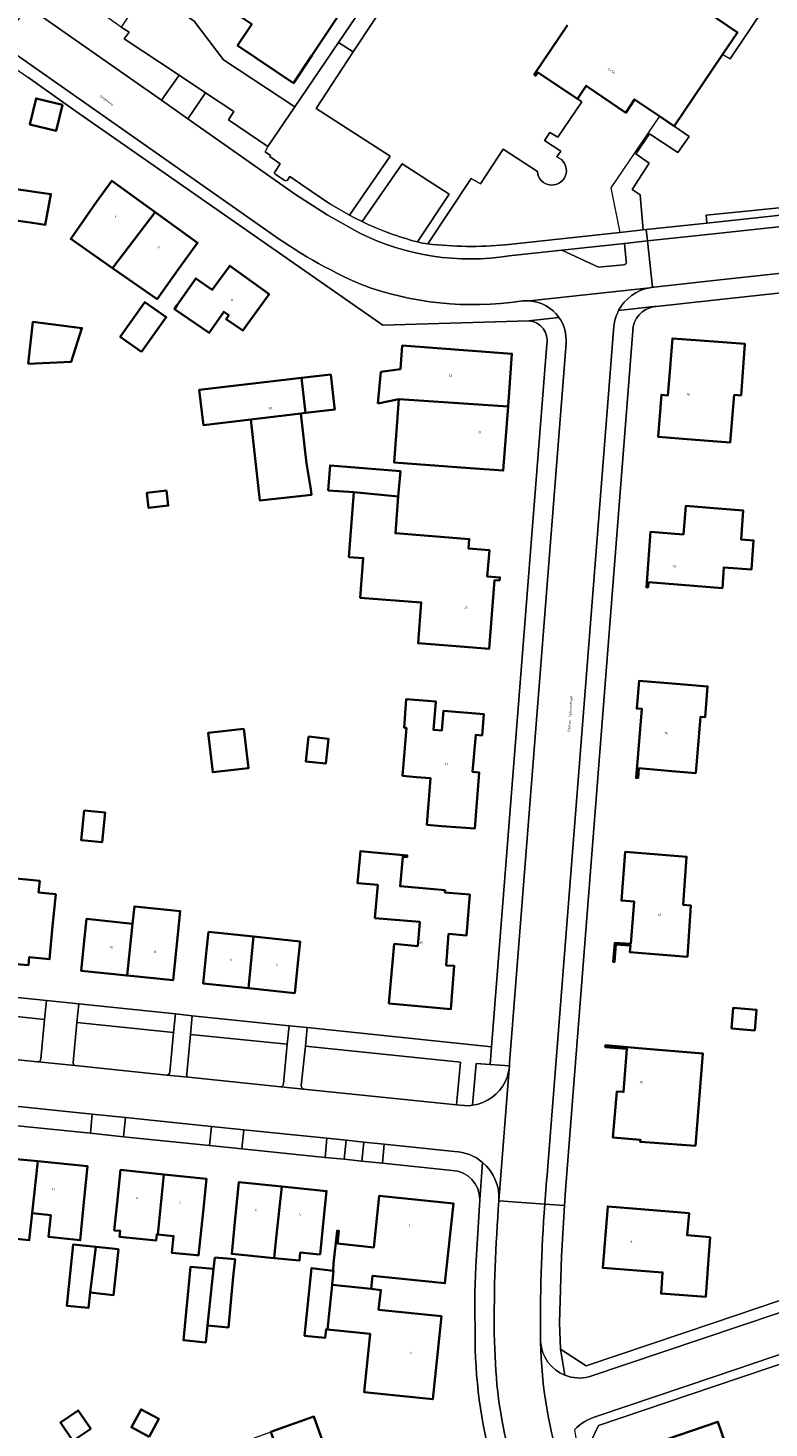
# Model space of a CAD drawing. Header units: metres. Extents: x 197700 to 204338, y 317132 to 325229.
# Tile 334 of 656: x 199896 to 200008, y 319636 to 319848. Entities that reach past the tile are written whole.
import ezdxf
from ezdxf.enums import TextEntityAlignment as Align

# ---------------------------------------------------------------- set-up
doc = ezdxf.new("R2010")
doc.units = ezdxf.units.M
for name, color, linetype, lineweight in [('B-WE-IE-TERREINAFSCHEIDING_KUNSTMATIG_HEKWERK-G', 20, 'IE-TERREINAFSCHEIDING-KUNSTMATIG', 18), ('B-WE-OG-BEBOUWING-GV', 7, 'Continuous', 35), ('B-WE-OG-BEBOUWING-T18', 10, 'Continuous', 18), ('B-WE-OG-TERREIN_CULTUURSCHEIDING-GV', 7, 'Continuous', 18), ('B-WE-OG-TERREIN_ERF-GV', 7, 'Continuous', 18), ('B-WE-OG-TOPOGRAFIE-T18', 10, 'Continuous', 18), ('B-WE-VH-VERHARDING_ASFALT-GV', 252, 'Continuous', 18), ('B-WE-VH-VERHARDING_BETONSTRAATSTEEN-GV', 252, 'Continuous', 18), ('B-WE-VH-VERHARDING_OPEN-GV', 252, 'Continuous', 18), ('B-WE-VH-VERHARDING_STRAATBAKSTEEN-GV', 252, 'Continuous', 18), ('B-WE-VH-VERHARDING_TEGEL-GV', 252, 'Continuous', 18)]:
    doc.layers.add(name, color=color, linetype=linetype, lineweight=lineweight)
doc.styles.add('NLCS-ISO-M200-T18', font='NLCS-ISO.ttf', dxfattribs={"height": 0.36})
doc.linetypes.add('IE-TERREINAFSCHEIDING-KUNSTMATIG', pattern='A,4,[82,NLCS.SHX,S=0.75,R=90,X=0,Y=0],4,-2', length=10)

msp = doc.modelspace()

# ---------------------------------------------------------------- linework, layer by layer
at = {"layer": 'B-WE-IE-TERREINAFSCHEIDING_KUNSTMATIG_HEKWERK-G'}
for points in [[(199914.364, 319853.676), (199921.53, 319848.787), (199925.98, 319842.951), (199936.734, 319835.834)], [(199991.795, 319834.443), (199984.456, 319823.599), (199985.818, 319816.88)]]:
    msp.add_lwpolyline(points, dxfattribs=at)
at = {"layer": 'B-WE-OG-BEBOUWING-GV'}
for points in [[(199944.715, 319864.747), (199934.118, 319871.824), (199928.105, 319862.821), (199924.774, 319865.047), (199920.106, 319858.159), (199917.301, 319854.02), (199920.867, 319851.603), (199922.249, 319853.693), (199930.233, 319848.31), (199928.075, 319845.11), (199936.509, 319839.422), (199939.305, 319843.567), (199944.83, 319851.867), (199949.013, 319858.151), (199943.829, 319861.613), (199945.368, 319863.918), (199944.533, 319864.475)], [(199901.65, 319836.151), (199897.645, 319837.12), (199896.696, 319833.198), (199900.701, 319832.23)], [(199891.931, 319828.086), (199891.885, 319828.092), (199890.314, 319828.337), (199875.139, 319830.364), (199873.884, 319821.558), (199873.843, 319821.314), (199883.368, 319820.161), (199890.876, 319819.213), (199897.085, 319818.315), (199899.034, 319818.036), (199899.89, 319822.672), (199897.76, 319822.984), (199889.501, 319824.178), (199890.075, 319828.151), (199891.902, 319827.887)], [(199915.653, 319819.953), (199909.08, 319824.692), (199906.779, 319821.5), (199902.887, 319815.904), (199909.204, 319811.51)], [(199919.13, 319811.282), (199922.054, 319815.338), (199915.653, 319819.953), (199909.204, 319811.51), (199915.925, 319806.836)], [(199929.931, 319803.529), (199932.846, 319807.561), (199926.888, 319811.868), (199924.256, 319808.229), (199921.787, 319809.947), (199918.932, 319805.843), (199918.556, 319805.302), (199923.798, 319801.713), (199925.987, 319804.909), (199926.759, 319804.38), (199926.358, 319803.795), (199928.877, 319802.07)], [(199913.594, 319798.846), (199917.297, 319804.085), (199914.059, 319806.371), (199910.355, 319801.132)], [(199896.445, 319797.033), (199902.953, 319797.36), (199904.584, 319802.451), (199897.172, 319803.393)], [(200004.126, 319792.286), (200004.339, 319795.084), (200004.718, 319800.069), (200000, 319800.429), (199993.767, 319800.903), (199993.359, 319795.845), (199993.088, 319792.295), (199992.101, 319792.377), (199991.609, 319786.031), (199996.594, 319785.644), (200002.501, 319785.199), (200003.101, 319792.371)], [(199949.274, 319791.052), (199952.437, 319791.708), (199968.932, 319790.592), (199969.529, 319798.587), (199952.96, 319799.813), (199952.681, 319796.25), (199949.719, 319795.831)], [(199938.337, 319789.654), (199937.725, 319794.917), (199922.3, 319793.122), (199922.878, 319788.156), (199922.922, 319787.818), (199930.091, 319788.63), (199937.661, 319789.578)], [(199937.725, 319794.917), (199938.337, 319789.654), (199942.771, 319790.155), (199942.743, 319790.468), (199942.165, 319795.434)], [(199952.437, 319791.708), (199951.732, 319782.167), (199963.226, 319781.309), (199968.212, 319780.937), (199968.932, 319790.592)], [(199930.091, 319788.63), (199931.466, 319776.415), (199939.259, 319777.292), (199939.162, 319778.159), (199938.514, 319782.003), (199937.661, 319789.578)], [(199945.632, 319777.669), (199952.36, 319777.042), (199952.667, 319780.863), (199947.684, 319781.263), (199942.063, 319781.717), (199941.778, 319777.961)], [(199917.36, 319777.943), (199914.393, 319777.609), (199914.65, 319775.32), (199917.617, 319775.654)], [(199952.36, 319777.042), (199945.632, 319777.669), (199944.894, 319767.896), (199947.071, 319767.732), (199946.618, 319761.746), (199955.816, 319761.051), (199955.349, 319754.877), (199961.09, 319754.421), (199966.074, 319754.025), (199966.899, 319764.431), (199967.66, 319764.375), (199967.7, 319764.817), (199965.787, 319764.951), (199966.112, 319768.948), (199962.979, 319769.184), (199963.064, 319770.616), (199951.915, 319771.497)], [(200000.016, 319775.286), (199995.787, 319775.644), (199995.419, 319771.313), (199990.472, 319771.717), (199989.821, 319763.347), (199990.09, 319763.326), (199990.149, 319764.084), (199995.134, 319763.696), (200001.299, 319763.216), (200001.523, 319766.339), (200005.706, 319766.04), (200006.018, 319770.401), (200004.142, 319770.536), (200004.451, 319774.91)], [(199997.301, 319735.303), (199997.991, 319743.766), (199998.702, 319743.708), (199999.082, 319748.379), (199993.732, 319748.808), (199988.717, 319749.211), (199988.381, 319745.035), (199989.122, 319744.995), (199988.261, 319734.565), (199988.58, 319734.539), (199988.702, 319736.014), (199993.685, 319735.602)], [(199958.925, 319727.298), (199963.91, 319726.912), (199964.568, 319735.392), (199963.581, 319735.468), (199964.043, 319741.048), (199965.017, 319740.969), (199965.275, 319744.197), (199959.164, 319744.68), (199958.93, 319741.709), (199957.693, 319741.806), (199958.03, 319746.073), (199953.525, 319746.429), (199953.257, 319742.126), (199953.575, 319742.101), (199953.009, 319734.886), (199955.082, 319734.695), (199957.22, 319734.529), (199956.674, 319727.493)], [(199929.05, 319741.986), (199923.636, 319741.365), (199924.32, 319735.413), (199929.734, 319736.035)], [(199938.8, 319740.802), (199938.402, 319737.038), (199941.395, 319736.721), (199941.793, 319740.486)], [(199904.917, 319729.657), (199904.445, 319725.189), (199907.621, 319724.853), (199908.094, 319729.321)], [(199950.915, 319700.495), (199960.27, 319699.643), (199960.796, 319706.18), (199959.59, 319706.277), (199959.959, 319711.032), (199962.672, 319710.802), (199963.145, 319716.966), (199959.406, 319717.279), (199959.434, 319717.618), (199952.618, 319718.205), (199953.029, 319722.665), (199953.686, 319722.604), (199953.711, 319722.873), (199948.732, 319723.332), (199946.624, 319723.526), (199946.204, 319718.678), (199949.253, 319718.414), (199948.819, 319713.416), (199955.608, 319712.827), (199955.293, 319709.194), (199951.736, 319709.502)], [(199991.599, 319723.001), (199986.62, 319723.383), (199986.058, 319716.053), (199987.982, 319715.904), (199987.458, 319709.506), (199985.043, 319709.657), (199984.819, 319706.805), (199985.019, 319706.789), (199985.227, 319709.441), (199987.43, 319709.268), (199987.35, 319708.251), (199992.335, 319707.86), (199996.013, 319707.571), (199996.564, 319715.304), (199995.383, 319715.388), (199995.902, 319722.672)], [(199892.144, 319707.911), (199892.432, 319707.882), (199892.292, 319706.674), (199896.497, 319706.289), (199896.609, 319707.514), (199899.678, 319707.195), (199900.15, 319712.173), (199900.609, 319717.018), (199898.035, 319717.284), (199898.213, 319719.008), (199893.631, 319719.481), (199893.726, 319720.4), (199893.406, 319720.433), (199893.256, 319718.965), (199892.939, 319716.04)], [(199911.401, 319704.735), (199918.335, 319704.018), (199918.849, 319708.991), (199919.414, 319714.457), (199913.53, 319715.065), (199912.513, 319715.172), (199912.206, 319712.554), (199912.234, 319712.551)], [(199904.957, 319710.427), (199904.443, 319705.454), (199911.401, 319704.735), (199912.234, 319712.551), (199912.206, 319712.554), (199905.253, 319713.289)], [(199923.681, 319711.327), (199923.391, 319708.564), (199922.866, 319703.552), (199929.746, 319702.832), (199930.49, 319710.62)], [(199930.49, 319710.62), (199929.746, 319702.832), (199936.718, 319702.103), (199937.238, 319707.076), (199937.532, 319709.889)], [(200002.693, 319696.757), (200006.186, 319696.466), (200006.445, 319699.577), (200002.952, 319699.868)], [(199988.623, 319693.791), (199983.627, 319694.207), (199983.605, 319693.939), (199986.875, 319693.666), (199986.383, 319687.165), (199985.364, 319687.257), (199984.767, 319680.286), (199988.916, 319679.966), (199988.886, 319679.659), (199990.333, 319679.554), (199997.242, 319679.053), (199998.333, 319692.982)], [(199897.069, 319668.886), (199897.889, 319676.718), (199890.331, 319677.449), (199889.85, 319672.473), (199889.322, 319667.013), (199885.921, 319667.364), (199885.22, 319661.701), (199885.062, 319660.289), (199884.629, 319655.976), (199887.822, 319655.646), (199888.849, 319665.6), (199896.618, 319664.798), (199897.04, 319668.889)], [(199904.91, 319671.015), (199905.391, 319675.992), (199897.889, 319676.718), (199897.069, 319668.886), (199899.872, 319668.597), (199899.531, 319665.283), (199904.308, 319664.79)], [(199909.878, 319670.425), (199909.454, 319666.279), (199910.366, 319666.194), (199910.271, 319665.286), (199915.793, 319664.763), (199915.88, 319665.677), (199916.038, 319665.662), (199916.936, 319674.729), (199910.387, 319675.399)], [(199922.861, 319669.067), (199923.372, 319674.071), (199916.936, 319674.729), (199916.038, 319665.662), (199918.426, 319665.418), (199918.166, 319662.874), (199921.911, 319662.519), (199922.19, 319662.493)], [(199934.765, 319672.895), (199928.267, 319673.544), (199927.771, 319668.569), (199927.19, 319662.736), (199933.611, 319662.096), (199933.923, 319665.159)], [(199940.57, 319662.62), (199941.032, 319667.245), (199941.529, 319672.22), (199934.765, 319672.895), (199933.923, 319665.159), (199933.611, 319662.096), (199937.423, 319661.716), (199937.546, 319662.925), (199939.964, 319662.679)], [(199942.593, 319661.258), (199942.508, 319660.188), (199942.581, 319660.179), (199942.379, 319658.046), (199948.261, 319657.436), (199948.471, 319659.425), (199959.399, 319658.292), (199960.694, 319670.356), (199949.485, 319671.517), (199948.64, 319663.716), (199943.195, 319664.291), (199943.396, 319666.201), (199943.118, 319666.23)], [(199999.461, 319665.245), (199995.979, 319665.545), (199996.265, 319668.876), (199989.007, 319669.479), (199983.998, 319669.895), (199983.226, 319660.613), (199992.268, 319659.923), (199992.034, 319656.742), (199998.799, 319656.244), (199999.166, 319661.231)], [(199905.8, 319656.891), (199906.662, 319663.78), (199903.249, 319664.138), (199902.281, 319654.916), (199905.556, 319654.573)], [(199906.662, 319663.78), (199905.8, 319656.891), (199909.351, 319656.518), (199910.075, 319663.422)], [(199924.423, 319660.464), (199920.989, 319660.788), (199919.909, 319649.697), (199923.278, 319649.369), (199923.526, 319651.912), (199923.556, 319651.909)], [(199924.63, 319662.209), (199924.423, 319660.464), (199923.556, 319651.909), (199926.689, 319651.605), (199927.436, 319659.287), (199927.698, 319661.917), (199927.114, 319661.975)], [(199941.653, 319651.329), (199942.379, 319658.046), (199942.581, 319660.179), (199942.508, 319660.188), (199939.263, 319660.598), (199938.198, 319650.367), (199941.309, 319650.044), (199941.445, 319651.351)], [(199942.379, 319658.046), (199941.653, 319651.329), (199948.109, 319650.658), (199947.195, 319641.866), (199952.595, 319641.301), (199957.558, 319640.782), (199958.869, 319653.312), (199949.38, 319654.312), (199949.721, 319657.265), (199948.261, 319657.436)], [(199905.912, 319636.349), (199904.016, 319639.119), (199901.322, 319637.273), (199903.219, 319634.504)], [(199914.743, 319635.123), (199916.199, 319637.813), (199913.513, 319639.267), (199912.057, 319636.577)], [(199933.089, 319635.853), (199935.157, 319630.058), (199941.677, 319632.384), (199939.61, 319638.178)], [(200002.24, 319632.693), (200000.623, 319637.391), (199992.665, 319634.652), (199994.094, 319630.375), (199986.189, 319627.804), (199990.843, 319614.308), (199991.098, 319614.396), (199994.582, 319615.63), (199993.195, 319619.509), (199994.471, 319619.949), (199997.427, 319620.968), (199994.945, 319627.791), (200002.905, 319630.759)]]:
    msp.add_lwpolyline(points, close=True, dxfattribs=at)
msp.add_lwpolyline([(199977.91, 319848.154), (199972.89, 319840.736), (199973.125, 319840.564), (199973.417, 319841.039), (199979.405, 319837.025), (199980.742, 319839.019), (199986.713, 319834.958), (199988.056, 319836.972), (199991.795, 319834.443), (199994.023, 319832.936), (200001.343, 319843.758), (200003.586, 319847.075), (199997.664, 319851.08)], dxfattribs=at)
at = {"layer": 'B-WE-OG-TERREIN_CULTUURSCHEIDING-GV'}
for points in [[(199898.381, 319692.152), (199898.945, 319698.125), (199877.281, 319700.443), (199876.47, 319694.383)], [(199917.852, 319690.167), (199918.415, 319696.138), (199903.819, 319697.63), (199903.259, 319691.635)], [(199935.588, 319694.358), (199920.972, 319695.83), (199920.396, 319689.89)], [(199876.881, 319693.855), (199897.85, 319691.705)], [(199935.007, 319688.373), (199935.588, 319694.358)], [(199938.328, 319694.101), (199937.711, 319688.128)], [(199938.031, 319687.586), (199961.166, 319685.205), (199961.757, 319691.669), (199938.328, 319694.101)], [(199903.522, 319691.14), (199917.39, 319689.712)], [(199968.909, 319689.786), (199969.098, 319690.658), (199969.132, 319691.098), (199966.217, 319691.324), (199964.136, 319691.485), (199963.559, 319685.179), (199964.226, 319685.292)], [(199920.649, 319689.376), (199934.592, 319687.941)], [(199964.226, 319685.292), (199964.407, 319685.323)]]:
    msp.add_lwpolyline(points, dxfattribs=at)
for points in [[(199897.85, 319691.705, 0.0643661), (199897.974, 319691.711)], [(199897.974, 319691.711, 0.3395506), (199898.381, 319692.152)], [(199903.259, 319691.635, 0.3504023), (199903.522, 319691.14)], [(199917.39, 319689.712, 0.3217076), (199917.852, 319690.167)], [(199920.396, 319689.89, 0.3591057), (199920.649, 319689.376)], [(199934.592, 319687.941, 0.3553477), (199935.007, 319688.373)], [(199937.711, 319688.128, 0.3689381), (199938.031, 319687.586)], [(199964.407, 319685.323, 0.2427066), (199968.782, 319689.396)], [(199968.782, 319689.396, 0.0162283), (199968.909, 319689.786)]]:
    msp.add_lwpolyline(points, format="xyb", dxfattribs=at)
at = {"layer": 'B-WE-OG-TERREIN_ERF-GV'}
for points in [[(200001.343, 319843.758), (200002.476, 319843.087), (200010.499, 319855.038), (200003.529, 319859.752), (199997.664, 319851.08), (200003.586, 319847.075)], [(199901.65, 319836.151), (199900.701, 319832.23), (199896.696, 319833.198), (199897.645, 319837.12)], [(199906.779, 319821.5), (199909.08, 319824.692), (199915.653, 319819.953), (199922.054, 319815.338), (199919.13, 319811.282), (199915.925, 319806.836), (199909.204, 319811.51), (199902.887, 319815.904)], [(199918.932, 319805.843), (199921.787, 319809.947), (199924.256, 319808.229), (199926.888, 319811.868), (199932.846, 319807.561), (199929.931, 319803.529), (199928.877, 319802.07), (199926.358, 319803.795), (199926.759, 319804.38), (199925.987, 319804.909), (199923.798, 319801.713), (199918.556, 319805.302)], [(199913.594, 319798.846), (199910.355, 319801.132), (199914.059, 319806.371), (199917.297, 319804.085)], [(199896.445, 319797.033), (199897.172, 319803.393), (199904.584, 319802.451), (199902.953, 319797.36)], [(200004.339, 319795.084), (200004.126, 319792.286), (200003.101, 319792.371), (200002.501, 319785.199), (199996.594, 319785.644), (199991.609, 319786.031), (199992.101, 319792.377), (199993.088, 319792.295), (199993.359, 319795.845), (199993.767, 319800.903), (200000, 319800.429), (200004.718, 319800.069)], [(199951.732, 319782.167), (199952.437, 319791.708), (199949.274, 319791.052), (199949.719, 319795.831), (199952.681, 319796.25), (199952.96, 319799.813), (199969.529, 319798.587), (199968.932, 319790.592), (199968.212, 319780.937), (199963.226, 319781.309)], [(199939.162, 319778.159), (199939.259, 319777.292), (199931.466, 319776.415), (199930.091, 319788.63), (199922.922, 319787.818), (199922.878, 319788.156), (199922.3, 319793.122), (199937.725, 319794.917), (199942.165, 319795.434), (199942.743, 319790.468), (199942.771, 319790.155), (199938.337, 319789.654), (199937.661, 319789.578), (199938.514, 319782.003)], [(199952.36, 319777.042), (199951.915, 319771.497), (199963.064, 319770.616), (199962.979, 319769.184), (199966.112, 319768.948), (199965.787, 319764.951), (199967.7, 319764.817), (199967.66, 319764.375), (199966.899, 319764.431), (199966.074, 319754.025), (199961.09, 319754.421), (199955.349, 319754.877), (199955.816, 319761.051), (199946.618, 319761.746), (199947.071, 319767.732), (199944.894, 319767.896), (199945.632, 319777.669), (199941.778, 319777.961), (199942.063, 319781.717), (199947.684, 319781.263), (199952.667, 319780.863)], [(199917.36, 319777.943), (199917.617, 319775.654), (199914.65, 319775.32), (199914.393, 319777.609)], [(199995.134, 319763.696), (199990.149, 319764.084), (199990.09, 319763.326), (199989.821, 319763.347), (199990.472, 319771.717), (199995.419, 319771.313), (199995.787, 319775.644), (200000.016, 319775.286), (200004.451, 319774.91), (200004.142, 319770.536), (200006.018, 319770.401), (200005.706, 319766.04), (200001.523, 319766.339), (200001.299, 319763.216)], [(199999.082, 319748.379), (199998.702, 319743.708), (199997.991, 319743.766), (199997.301, 319735.303), (199993.685, 319735.602), (199988.702, 319736.014), (199988.58, 319734.539), (199988.261, 319734.565), (199989.122, 319744.995), (199988.381, 319745.035), (199988.717, 319749.211), (199993.732, 319748.808)], [(199953.525, 319746.429), (199958.03, 319746.073), (199957.693, 319741.806), (199958.93, 319741.709), (199959.164, 319744.68), (199965.275, 319744.197), (199965.017, 319740.969), (199964.043, 319741.048), (199963.581, 319735.468), (199964.568, 319735.392), (199963.91, 319726.912), (199958.925, 319727.298), (199956.674, 319727.493), (199957.22, 319734.529), (199955.082, 319734.695), (199953.009, 319734.886), (199953.575, 319742.101), (199953.257, 319742.126)], [(199929.05, 319741.986), (199929.734, 319736.035), (199924.32, 319735.413), (199923.636, 319741.365)], [(199938.8, 319740.802), (199941.793, 319740.486), (199941.395, 319736.721), (199938.402, 319737.038)], [(199904.917, 319729.657), (199908.094, 319729.321), (199907.621, 319724.853), (199904.445, 319725.189)], [(199948.732, 319723.332), (199953.711, 319722.873), (199953.686, 319722.604), (199953.029, 319722.665), (199952.618, 319718.205), (199959.434, 319717.618), (199959.406, 319717.279), (199963.145, 319716.966), (199962.672, 319710.802), (199959.959, 319711.032), (199959.59, 319706.277), (199960.796, 319706.18), (199960.27, 319699.643), (199950.915, 319700.495), (199951.736, 319709.502), (199955.293, 319709.194), (199955.608, 319712.827), (199948.819, 319713.416), (199949.253, 319718.414), (199946.204, 319718.678), (199946.624, 319723.526)], [(199992.335, 319707.86), (199987.35, 319708.251), (199987.43, 319709.268), (199985.227, 319709.441), (199985.019, 319706.789), (199984.819, 319706.805), (199985.043, 319709.657), (199987.458, 319709.506), (199987.982, 319715.904), (199986.058, 319716.053), (199986.62, 319723.383), (199991.599, 319723.001), (199995.902, 319722.672), (199995.383, 319715.388), (199996.564, 319715.304), (199996.013, 319707.571)], [(199911.401, 319704.735), (199904.443, 319705.454), (199904.957, 319710.427), (199905.253, 319713.289), (199912.206, 319712.554), (199912.513, 319715.172), (199913.53, 319715.065), (199919.414, 319714.457), (199918.849, 319708.991), (199918.335, 319704.018)], [(199923.391, 319708.564), (199923.681, 319711.327), (199930.49, 319710.62), (199937.532, 319709.889), (199937.238, 319707.076), (199936.718, 319702.103), (199929.746, 319702.832), (199922.866, 319703.552)], [(200006.186, 319696.466), (200002.693, 319696.757), (200002.952, 319699.868), (200006.445, 319699.577)], [(199990.333, 319679.554), (199988.886, 319679.659), (199988.916, 319679.966), (199984.767, 319680.286), (199985.364, 319687.257), (199986.383, 319687.165), (199986.875, 319693.666), (199983.605, 319693.939), (199983.627, 319694.207), (199988.623, 319693.791), (199998.333, 319692.982), (199997.242, 319679.053)], [(199897.889, 319676.718), (199905.391, 319675.992), (199904.91, 319671.015), (199904.308, 319664.79), (199899.531, 319665.283), (199899.872, 319668.597), (199897.069, 319668.886), (199897.04, 319668.889), (199896.618, 319664.798), (199888.849, 319665.6), (199887.822, 319655.646), (199884.629, 319655.976), (199885.062, 319660.289), (199885.22, 319661.701), (199881.935, 319662.04), (199882.52, 319667.715), (199885.921, 319667.364), (199889.322, 319667.013), (199889.85, 319672.473), (199890.331, 319677.449)], [(199916.936, 319674.729), (199923.372, 319674.071), (199922.861, 319669.067), (199922.19, 319662.493), (199921.911, 319662.519), (199918.166, 319662.874), (199918.426, 319665.418), (199916.038, 319665.662), (199915.88, 319665.677), (199915.793, 319664.763), (199910.271, 319665.286), (199910.366, 319666.194), (199909.454, 319666.279), (199909.878, 319670.425), (199910.387, 319675.399)], [(199941.032, 319667.245), (199940.57, 319662.62), (199939.964, 319662.679), (199937.546, 319662.925), (199937.423, 319661.716), (199933.611, 319662.096), (199927.19, 319662.736), (199927.771, 319668.569), (199928.267, 319673.544), (199934.765, 319672.895), (199941.529, 319672.22)], [(199942.508, 319660.188), (199942.593, 319661.258), (199943.118, 319666.23), (199943.396, 319666.201), (199943.195, 319664.291), (199948.64, 319663.716), (199949.485, 319671.517), (199960.694, 319670.356), (199959.399, 319658.292), (199948.471, 319659.425), (199948.261, 319657.436), (199949.721, 319657.265), (199949.38, 319654.312), (199958.869, 319653.312), (199957.558, 319640.782), (199952.595, 319641.301), (199947.195, 319641.866), (199948.109, 319650.658), (199941.653, 319651.329), (199941.445, 319651.351), (199941.309, 319650.044), (199938.198, 319650.367), (199939.263, 319660.598)], [(199996.265, 319668.876), (199995.979, 319665.545), (199999.461, 319665.245), (199999.166, 319661.231), (199998.799, 319656.244), (199992.034, 319656.742), (199992.268, 319659.923), (199983.226, 319660.613), (199983.998, 319669.895), (199989.007, 319669.479)], [(199906.662, 319663.78), (199910.075, 319663.422), (199909.351, 319656.518), (199905.8, 319656.891), (199905.556, 319654.573), (199902.281, 319654.916), (199903.249, 319664.138)], [(199920.989, 319660.788), (199924.423, 319660.464), (199924.63, 319662.209), (199927.114, 319661.975), (199927.698, 319661.917), (199927.436, 319659.287), (199926.689, 319651.605), (199923.556, 319651.909), (199923.526, 319651.912), (199923.278, 319649.369), (199919.909, 319649.697)], [(199905.912, 319636.349), (199903.219, 319634.504), (199901.322, 319637.273), (199904.016, 319639.119)], [(199914.743, 319635.123), (199912.057, 319636.577), (199913.513, 319639.267), (199916.199, 319637.813)], [(199939.61, 319638.178), (199941.677, 319632.384), (199935.157, 319630.058), (199936.25, 319626.995), (199933.559, 319626.035), (199933.226, 319625.916), (199930.065, 319634.773), (199933.089, 319635.853)], [(199991.098, 319614.396), (199990.843, 319614.308), (199986.189, 319627.804), (199994.094, 319630.375), (199992.665, 319634.652), (200000.623, 319637.391), (200002.24, 319632.693), (200002.905, 319630.759), (199994.945, 319627.791), (199997.427, 319620.968), (199994.471, 319619.949), (199993.195, 319619.509), (199994.582, 319615.63)]]:
    msp.add_lwpolyline(points, close=True, dxfattribs=at)
for points in [[(199944.83, 319851.867), (199939.305, 319843.567), (199936.509, 319839.422), (199928.075, 319845.11), (199930.233, 319848.31)], [(199921.53, 319848.787), (199925.98, 319842.951), (199936.734, 319835.834), (199943.345, 319845.533), (199946.758, 319850.557)], [(199933.844, 319825.647), (199935.142, 319824.756), (199935.379, 319824.673), (199935.602, 319824.791), (199935.959, 319825.313), (199939.199, 319823.101), (199942.022, 319821.189), (199944.975, 319819.483), (199951.115, 319828.415), (199939.962, 319835.599), (199945.551, 319844.133), (199943.345, 319845.533), (199936.734, 319835.834), (199932.647, 319829.838)], [(199972.061, 319803.556), (199950.02, 319802.902), (199903.68, 319835.155), (199896.406, 319840.326)], [(199968.534, 319815.019), (199985.818, 319816.88), (199989.329, 319817.258), (199988.884, 319822.582), (199987.703, 319823.377), (199990.245, 319827.33), (199988.226, 319828.746), (199990.286, 319831.764), (199994.582, 319828.972), (199996.287, 319831.372), (199994.023, 319832.936), (199991.795, 319834.443), (199988.056, 319836.972), (199986.713, 319834.958), (199980.742, 319839.019), (199979.405, 319837.025), (199980.078, 319836.608), (199976.475, 319831.265), (199975.222, 319831.97), (199974.42, 319830.737), (199976.886, 319829.128), (199976.315, 319828.277), (199976.667, 319828.108), (199976.983, 319827.88), (199977.254, 319827.599), (199977.471, 319827.274), (199977.626, 319826.916), (199977.716, 319826.536), (199977.737, 319826.146), (199977.688, 319825.759), (199977.572, 319825.387), (199977.391, 319825.041), (199977.152, 319824.732), (199976.862, 319824.471), (199976.53, 319824.266), (199976.167, 319824.122), (199975.784, 319824.046), (199975.394, 319824.038), (199975.008, 319824.1), (199974.64, 319824.229), (199974.301, 319824.422), (199974.001, 319824.672), (199973.75, 319824.971), (199973.556, 319825.309), (199973.425, 319825.677), (199973.362, 319826.062), (199968.208, 319829.457), (199964.792, 319824.202), (199963.367, 319825.006), (199956.816, 319815.161)], [(199932.647, 319829.838), (199932.234, 319829.07), (199933.033, 319828.52), (199932.956, 319828.334), (199934.498, 319827.221), (199933.758, 319826.082)], [(199955.277, 319815.444), (199960.046, 319822.662), (199952.937, 319827.241), (199946.906, 319818.511)], [(199889.501, 319824.178), (199897.76, 319822.984), (199899.89, 319822.672), (199899.034, 319818.036), (199897.085, 319818.315), (199890.876, 319819.213)], [(200014.422, 319821.07), (199998.875, 319819.513), (199998.967, 319818.296), (200041.246, 319822.846)], [(200043.673, 319812.089), (200041.971, 319811.803), (200016.127, 319809.032), (200016.2, 319808.426), (200000, 319806.664), (199991.279, 319805.714), (199991.02, 319805.685)], [(199987.767, 319802.022), (199977.626, 319672.336), (199977.482, 319670.016), (199977.009, 319662.362), (199976.718, 319652.375), (199976.851, 319648.348), (199980.746, 319645.854), (200000, 319652.339), (200032.154, 319663.167)], [(199877.649, 319703.192), (199899.21, 319700.957), (199904.083, 319700.452), (199918.687, 319698.939), (199921.248, 319698.673), (199935.877, 319697.157), (199938.614, 319696.873), (199966.42, 319693.991), (199974.776, 319800.026)], [(199893.631, 319719.481), (199898.213, 319719.008), (199898.035, 319717.284), (199900.609, 319717.018), (199900.15, 319712.173), (199899.678, 319707.195), (199896.609, 319707.514), (199896.497, 319706.289), (199892.292, 319706.674)], [(199960.486, 319675.334), (199949.953, 319676.413), (199946.869, 319676.729), (199944.183, 319677.004), (199941.298, 319677.299), (199928.749, 319678.585), (199923.852, 319679.086), (199910.867, 319680.416), (199905.863, 319680.929), (199890.811, 319682.47), (199883.114, 319683.259), (199869.252, 319684.678), (199861.837, 319685.438), (199854.576, 319686.181), (199850.139, 319686.636), (199844.153, 319687.249)], [(199963.986, 319648.277), (199963.908, 319656.836), (199964.085, 319660.866), (199964.657, 319670.896)], [(200033.748, 319654.105), (200000, 319642.71), (199982.597, 319636.833), (199979.844, 319631.034), (199980.273, 319629.539), (199981.575, 319625.372), (199982.973, 319621.236), (200004.776, 319560.714)]]:
    msp.add_lwpolyline(points, dxfattribs=at)
for points in [[(199933.758, 319826.082, 0.6258266), (199933.844, 319825.647)], [(199946.906, 319818.511, 0.0464883), (199955.277, 319815.444)], [(199956.816, 319815.161, 0.0518866), (199968.534, 319815.019)], [(199991.02, 319805.685, 0.3640724), (199987.767, 319802.022)], [(199974.776, 319800.026, 0.4513828), (199972.061, 319803.556)], [(199964.657, 319670.896, 0.4101575), (199960.486, 319675.334)], [(199967.301, 319628.335, -0.0689616), (199963.986, 319648.277)]]:
    msp.add_lwpolyline(points, format="xyb", dxfattribs=at)
at = {"layer": 'B-WE-VH-VERHARDING_ASFALT-GV'}
for points in [[(200047.468, 319821.802), (200000, 319816.688), (199989.975, 319815.607), (199990.729, 319808.602)], [(199990.729, 319808.602), (199990.947, 319808.625), (200000, 319809.611), (200013.484, 319811.078), (200013.213, 319813.519)], [(199990.36, 319808.547), (199972.161, 319806.568)], [(199974.952, 319675.969), (199984.919, 319802.739)], [(199977.695, 319800.168), (199969.167, 319691.549), (199969.132, 319691.098), (199969.098, 319690.658), (199967.557, 319670.716), (199974.472, 319670.229)], [(199897.85, 319691.705), (199876.881, 319693.855)], [(199964.407, 319685.323), (199964.226, 319685.292), (199963.559, 319685.179), (199963.048, 319685.092), (199961.671, 319685.153), (199961.166, 319685.205), (199938.031, 319687.586), (199934.592, 319687.941), (199920.649, 319689.376), (199917.39, 319689.712), (199903.522, 319691.14), (199897.974, 319691.711)], [(199967.557, 319670.716), (199969.098, 319690.658), (199968.909, 319689.786)], [(199845.381, 319690.084), (199850.42, 319689.565), (199854.856, 319689.108), (199862.117, 319688.36), (199869.532, 319687.597), (199883.392, 319686.169), (199891.09, 319685.377), (199906.141, 319683.827), (199911.144, 319683.311), (199924.128, 319681.974), (199929.025, 319681.47), (199941.574, 319680.177), (199944.459, 319679.88), (199947.144, 319679.604), (199950.228, 319679.286), (199960.853, 319678.192)], [(199974.472, 319670.229), (199967.557, 319670.716)], [(199966.854, 319650.74), (199966.964, 319647.247)]]:
    msp.add_lwpolyline(points, dxfattribs=at)
for points in [[(199985.635, 319805.08, -0.2319011), (199990.36, 319808.547)], [(199972.161, 319806.568, -0.2244457), (199976.61, 319804.066)], [(199984.919, 319802.739, -0.0926191), (199985.635, 319805.08)], [(199976.61, 319804.066, -0.174602), (199977.695, 319800.168)], [(199897.974, 319691.711, -0.0643661), (199897.85, 319691.705)], [(199968.782, 319689.396, -0.2427066), (199964.407, 319685.323)], [(199968.909, 319689.786, -0.0162283), (199968.782, 319689.396)], [(199960.853, 319678.192, -0.1661574), (199965.087, 319676.53)], [(199965.087, 319676.53, -0.2370497), (199967.557, 319670.716)], [(199974.472, 319670.229, -0.0059111), (199974.952, 319675.969)], [(199967.557, 319670.716, 0.0221738), (199966.854, 319650.74)], [(199973.849, 319649.44, -0.0209245), (199974.472, 319670.229)], [(199977.207, 319629.753, -0.0757903), (199973.849, 319649.44)], [(199966.964, 319647.247, 0.0615152), (199969.717, 319630.45)]]:
    msp.add_lwpolyline(points, format="xyb", dxfattribs=at)
at = {"layer": 'B-WE-VH-VERHARDING_BETONSTRAATSTEEN-GV'}
for points in [[(199903.259, 319691.635), (199903.819, 319697.63), (199904.083, 319700.452), (199899.21, 319700.957), (199898.945, 319698.125), (199898.381, 319692.152)], [(199920.396, 319689.89), (199920.972, 319695.83), (199921.248, 319698.673), (199918.687, 319698.939), (199918.415, 319696.138)], [(199935.877, 319697.157), (199935.588, 319694.358), (199935.007, 319688.373)], [(199937.711, 319688.128), (199938.328, 319694.101), (199938.614, 319696.873), (199935.877, 319697.157)], [(199918.415, 319696.138), (199917.852, 319690.167)], [(199897.974, 319691.711), (199903.522, 319691.14)], [(199917.39, 319689.712), (199920.649, 319689.376)], [(199934.592, 319687.941), (199938.031, 319687.586)], [(199982.407, 319638.241), (200000, 319644.18), (200033.307, 319655.422), (200042.455, 319658.232), (200051.712, 319660.668), (200052.059, 319660.755), (200050.58, 319666.549), (200032.472, 319661.448), (199981.144, 319644.183)]]:
    msp.add_lwpolyline(points, dxfattribs=at)
for points in [[(199898.381, 319692.152, -0.3395506), (199897.974, 319691.711)], [(199903.522, 319691.14, -0.3504023), (199903.259, 319691.635)], [(199917.852, 319690.167, -0.3217076), (199917.39, 319689.712)], [(199920.649, 319689.376, -0.3591057), (199920.396, 319689.89)], [(199935.007, 319688.373, -0.3553477), (199934.592, 319687.941)], [(199938.031, 319687.586, -0.3689381), (199937.711, 319688.128)], [(199977.532, 319644.407, -0.2889286), (199973.849, 319649.44)], [(199973.849, 319649.44, 0.0757903), (199977.207, 319629.753)], [(199981.144, 319644.183, -0.1588534), (199977.532, 319644.407)], [(199978.956, 319636.17, -0.1427476), (199982.407, 319638.241)]]:
    msp.add_lwpolyline(points, format="xyb", dxfattribs=at)
for points in [[(199910.867, 319680.416), (199911.144, 319683.311), (199906.141, 319683.827), (199905.863, 319680.929)], [(199929.025, 319681.47), (199924.128, 319681.974), (199923.852, 319679.086), (199928.749, 319678.585)], [(199941.574, 319680.177), (199941.298, 319677.299), (199944.183, 319677.004), (199944.459, 319679.88)], [(199949.953, 319676.413), (199950.228, 319679.286), (199947.144, 319679.604), (199946.869, 319676.729)]]:
    msp.add_lwpolyline(points, close=True, dxfattribs=at)
at = {"layer": 'B-WE-VH-VERHARDING_OPEN-GV'}
for points in [[(199945.551, 319844.133), (199954.776, 319858.062), (199950.739, 319860.865), (199949.738, 319859.344), (199951.773, 319857.937), (199946.758, 319850.557), (199943.345, 319845.533)], [(199932.647, 319829.838), (199936.734, 319835.834), (199925.98, 319842.951), (199921.53, 319848.787), (199914.364, 319853.676), (199913.778, 319852.813), (199910.522, 319847.888), (199911.693, 319847.133), (199910.971, 319846.08), (199919.269, 319840.596), (199923.254, 319837.962), (199927.513, 319835.147), (199926.715, 319833.859)]]:
    msp.add_lwpolyline(points, close=True, dxfattribs=at)
for points in [[(199954.776, 319858.062), (199945.551, 319844.133), (199939.962, 319835.599), (199951.115, 319828.415), (199944.975, 319819.483), (199945.935, 319818.986), (199946.906, 319818.511), (199952.937, 319827.241), (199960.046, 319822.662), (199955.277, 319815.444), (199955.623, 319815.353), (199955.971, 319815.266), (199956.393, 319815.211), (199956.816, 319815.161), (199963.367, 319825.006), (199964.792, 319824.202), (199968.208, 319829.457), (199973.362, 319826.062), (199973.425, 319825.677), (199973.556, 319825.309), (199973.75, 319824.971), (199974.001, 319824.672), (199974.301, 319824.422), (199974.64, 319824.229), (199975.008, 319824.1), (199975.394, 319824.038), (199975.784, 319824.046), (199976.167, 319824.122), (199976.53, 319824.266), (199976.862, 319824.471), (199977.152, 319824.732), (199977.391, 319825.041), (199977.572, 319825.387), (199977.688, 319825.759), (199977.737, 319826.146), (199977.716, 319826.536), (199977.626, 319826.916), (199977.471, 319827.274), (199977.254, 319827.599), (199976.983, 319827.88), (199976.667, 319828.108), (199976.315, 319828.277), (199976.886, 319829.128), (199974.42, 319830.737), (199975.222, 319831.97), (199976.475, 319831.265), (199980.078, 319836.608), (199979.405, 319837.025), (199973.417, 319841.039), (199973.125, 319840.564), (199972.89, 319840.736), (199977.91, 319848.154)], [(200010.499, 319855.038), (200002.476, 319843.087), (200001.343, 319843.758), (199994.023, 319832.936), (199996.287, 319831.372), (199994.582, 319828.972), (199990.286, 319831.764), (199988.226, 319828.746), (199990.245, 319827.33), (199987.703, 319823.377), (199988.884, 319822.582), (199989.329, 319817.258), (199989.792, 319817.308), (199998.967, 319818.296), (199998.875, 319819.513), (200014.422, 319821.07)], [(199986.796, 319812.543), (199986.521, 319815.235), (199977.062, 319814.216)], [(199977.062, 319814.216), (199982.6, 319811.625), (199986.36, 319811.987)]]:
    msp.add_lwpolyline(points, dxfattribs=at)
msp.add_lwpolyline([(199986.36, 319811.987, 0.509699), (199986.796, 319812.543)], format="xyb", dxfattribs=at)
at = {"layer": 'B-WE-VH-VERHARDING_STRAATBAKSTEEN-GV'}
for points in [[(199946.556, 319816.787), (199941.61, 319819.564), (199936.834, 319822.624), (199920.593, 319834.015), (199916.59, 319836.822), (199896.368, 319851.005), (199892.337, 319845.325), (199932.508, 319817.18)], [(199990.729, 319808.602), (199989.975, 319815.607), (199986.521, 319815.235), (199986.796, 319812.543)], [(199986.36, 319811.987), (199982.6, 319811.625), (199977.062, 319814.216), (199969.122, 319813.36)], [(199972.161, 319806.568), (199990.36, 319808.547)]]:
    msp.add_lwpolyline(points, dxfattribs=at)
for points in [[(199932.508, 319817.18, 0.0547566), (199946.801, 319809.005)], [(199969.122, 319813.36, -0.1566592), (199946.556, 319816.787)], [(199986.796, 319812.543, -0.509699), (199986.36, 319811.987)], [(199946.801, 319809.005, 0.1259265), (199970.823, 319806.512)], [(199990.36, 319808.547, -0.0136508), (199990.729, 319808.602)], [(199970.823, 319806.512, -0.0567022), (199972.161, 319806.568)]]:
    msp.add_lwpolyline(points, format="xyb", dxfattribs=at)
at = {"layer": 'B-WE-VH-VERHARDING_TEGEL-GV'}
for points in [[(199916.59, 319836.822), (199919.269, 319840.596), (199910.971, 319846.08), (199911.693, 319847.133), (199910.522, 319847.888), (199906.903, 319850.379), (199901.796, 319853.869), (199899.492, 319855.407), (199896.368, 319851.005)], [(199919.269, 319840.596), (199916.59, 319836.822), (199920.593, 319834.015), (199923.254, 319837.962)], [(199899.21, 319700.957), (199877.649, 319703.192), (199877.281, 319700.443), (199898.945, 319698.125)], [(199904.083, 319700.452), (199903.819, 319697.63), (199918.415, 319696.138), (199918.687, 319698.939)], [(199935.588, 319694.358), (199935.877, 319697.157), (199921.248, 319698.673), (199920.972, 319695.83)], [(199938.614, 319696.873), (199938.328, 319694.101), (199961.757, 319691.669), (199961.166, 319685.205), (199961.671, 319685.153), (199963.048, 319685.092), (199963.559, 319685.179), (199964.136, 319691.485), (199966.217, 319691.324), (199966.42, 319693.991)], [(199891.09, 319685.377), (199890.811, 319682.47), (199905.863, 319680.929), (199906.141, 319683.827)], [(199910.867, 319680.416), (199923.852, 319679.086), (199924.128, 319681.974), (199911.144, 319683.311)], [(199941.298, 319677.299), (199941.574, 319680.177), (199929.025, 319681.47), (199928.749, 319678.585)], [(199947.144, 319679.604), (199944.459, 319679.88), (199944.183, 319677.004), (199946.869, 319676.729)]]:
    msp.add_lwpolyline(points, close=True, dxfattribs=at)
for points in [[(199874.932, 319848.132), (199874.776, 319847.135), (199874.307, 319844.41), (199877.04, 319843.694), (199878.777, 319845.012), (199892.612, 319842.93), (199896.406, 319840.326), (199903.68, 319835.155), (199950.02, 319802.902), (199972.061, 319803.556), (199976.61, 319804.066)], [(199932.508, 319817.18), (199892.337, 319845.325), (199891.968, 319845.592)], [(199933.758, 319826.082), (199934.498, 319827.221), (199932.956, 319828.334), (199933.033, 319828.52), (199932.234, 319829.07), (199932.647, 319829.838), (199926.715, 319833.859), (199927.513, 319835.147), (199923.254, 319837.962), (199920.593, 319834.015), (199936.834, 319822.624), (199941.61, 319819.564), (199946.556, 319816.787)], [(199946.906, 319818.511), (199945.935, 319818.986), (199944.975, 319819.483), (199942.022, 319821.189), (199939.199, 319823.101), (199935.959, 319825.313), (199935.602, 319824.791), (199935.379, 319824.673), (199935.142, 319824.756), (199933.844, 319825.647)], [(200053.483, 319824.748), (200048.109, 319824.043), (200047.144, 319823.769), (200042.168, 319823.228), (200041.704, 319823.036), (200041.246, 319822.846), (199998.967, 319818.296), (199989.792, 319817.308), (199989.975, 319815.607), (200000, 319816.688), (200047.468, 319821.802)], [(199969.122, 319813.36), (199977.062, 319814.216), (199986.521, 319815.235), (199989.975, 319815.607), (199989.792, 319817.308), (199989.329, 319817.258), (199985.818, 319816.88)], [(199956.816, 319815.161), (199956.393, 319815.211), (199955.971, 319815.266), (199955.623, 319815.353), (199955.277, 319815.444)], [(199985.818, 319816.88), (199968.534, 319815.019)], [(199985.635, 319805.08), (199991.02, 319805.685), (199991.279, 319805.714), (200000, 319806.664), (200016.2, 319808.426), (200016.127, 319809.032), (200041.971, 319811.803), (200043.673, 319812.089), (200046.458, 319812.425)], [(200013.484, 319811.078), (200000, 319809.611), (199990.947, 319808.625), (199990.729, 319808.602)], [(199991.02, 319805.685), (199985.635, 319805.08)], [(199976.61, 319804.066), (199972.061, 319803.556)], [(199984.919, 319802.739), (199974.952, 319675.969)], [(199974.776, 319800.026), (199966.42, 319693.991), (199966.217, 319691.324), (199969.132, 319691.098), (199969.167, 319691.549), (199977.695, 319800.168)], [(199974.472, 319670.229), (199977.482, 319670.016), (199977.626, 319672.336), (199987.767, 319802.022)], [(199960.853, 319678.192), (199950.228, 319679.286), (199949.953, 319676.413), (199960.486, 319675.334)], [(199964.657, 319670.896), (199965.087, 319676.53)], [(199965.087, 319676.53), (199964.657, 319670.896)], [(199964.657, 319670.896), (199964.085, 319660.866), (199963.908, 319656.836), (199963.986, 319648.277)], [(199977.482, 319670.016), (199974.472, 319670.229)], [(199977.532, 319644.407), (199976.851, 319648.348), (199976.718, 319652.375), (199977.009, 319662.362), (199977.482, 319670.016)], [(200032.154, 319663.167), (200000, 319652.339), (199980.746, 319645.854), (199976.851, 319648.348), (199977.532, 319644.407)], [(199981.144, 319644.183), (200032.472, 319661.448)], [(200052.415, 319659.358), (200052.059, 319660.755), (200051.712, 319660.668), (200042.455, 319658.232), (200033.307, 319655.422), (200000, 319644.18), (199982.407, 319638.241)], [(199978.956, 319636.17), (199979.844, 319631.034), (199982.597, 319636.833), (200000, 319642.71), (200033.748, 319654.105)], [(199966.964, 319647.247), (199966.854, 319650.74)]]:
    msp.add_lwpolyline(points, dxfattribs=at)
for points in [[(199933.844, 319825.647, -0.6258266), (199933.758, 319826.082)], [(199946.801, 319809.005, -0.0547566), (199932.508, 319817.18)], [(199955.277, 319815.444, -0.0464883), (199946.906, 319818.511)], [(199946.556, 319816.787, 0.1566592), (199969.122, 319813.36)], [(199968.534, 319815.019, -0.0518866), (199956.816, 319815.161)], [(199970.823, 319806.512, -0.1259265), (199946.801, 319809.005)], [(199990.36, 319808.547, 0.2319011), (199985.635, 319805.08)], [(199990.729, 319808.602, 0.0136508), (199990.36, 319808.547)], [(199972.161, 319806.568, 0.0567022), (199970.823, 319806.512)], [(199976.61, 319804.066, 0.2244457), (199972.161, 319806.568)], [(199985.635, 319805.08, 0.0926191), (199984.919, 319802.739)], [(199987.767, 319802.022, -0.3640724), (199991.02, 319805.685)], [(199972.061, 319803.556, -0.4513828), (199974.776, 319800.026)], [(199977.695, 319800.168, 0.174602), (199976.61, 319804.066)], [(199965.087, 319676.53, 0.1661574), (199960.853, 319678.192)], [(199967.557, 319670.716, 0.2370497), (199965.087, 319676.53)], [(199974.952, 319675.969, 0.0059111), (199974.472, 319670.229)], [(199960.486, 319675.334, -0.4101575), (199964.657, 319670.896)], [(199966.854, 319650.74, -0.0221738), (199967.557, 319670.716)], [(199974.472, 319670.229, 0.0209245), (199973.849, 319649.44)], [(199963.986, 319648.277, 0.0689616), (199967.301, 319628.335)], [(199973.849, 319649.44, 0.2889286), (199977.532, 319644.407)], [(199969.717, 319630.45, -0.0615152), (199966.964, 319647.247)], [(199977.532, 319644.407, 0.1588534), (199981.144, 319644.183)], [(199982.407, 319638.241, 0.1427476), (199978.956, 319636.17)]]:
    msp.add_lwpolyline(points, format="xyb", dxfattribs=at)

# ---------------------------------------------------------------- texts
at = {"layer": 'B-WE-OG-BEBOUWING-T18', "style": 'NLCS-ISO-M200-T18'}
for s, rotation, p in [('5-5A', 325.8, (199984.565, 319841.256)), ('4', 324.3, (199909.699, 319819.315)), ('6', 324.3, (199916.191, 319814.634)), ('8', 324.2, (199927.238, 319806.679)), ('12', 355.8, (199960.248, 319795.263)), ('18', 355.6, (199996.118, 319792.444)), ('10', 6.6, (199933.015, 319790.342)), ('21', 355.8, (199964.635, 319786.762)), ('16', 355.6, (199994.08, 319766.528)), ('19', 355.5, (199962.554, 319760.244)), ('14', 355.3, (199992.835, 319741.352)), ('17', 355.3, (199959.666, 319736.654)), ('12', 355.4, (199991.832, 319713.905)), ('10', 354.1, (199909.027, 319709.002)), ('15', 355.6, (199955.841, 319709.663)), ('8', 354.1, (199915.624, 319708.32)), ('6', 354.1, (199927.088, 319707.132)), ('4', 354.1, (199934.021, 319706.407)), ('11', 354.5, (199900.261, 319672.47)), ('9', 354.2, (199912.875, 319671.124)), ('7', 354.2, (199919.368, 319670.46)), ('5', 354.3, (199930.835, 319669.268)), ('3', 354.3, (199937.466, 319668.606)), ('1', 354.1, (199954.048, 319667.023)), ('8', 355.3, (199987.569, 319664.571)), ('5', 354.1, (199954.272, 319647.813))]:
    msp.add_text(s, height=0.36, rotation=rotation, dxfattribs=at).set_placement(p, align=Align.MIDDLE)
msp.add_text('10', height=0.36, dxfattribs=at).set_placement((199989.002, 319688.649), align=Align.MIDDLE)
at = {"layer": 'B-WE-OG-TOPOGRAFIE-T18', "style": 'NLCS-ISO-M200-T18'}
for s, rotation, p in [('Singelweg', 325.1, (199908.28, 319836.81)), ('Pastoor Spiertsstraat', 86.1, (199978.361, 319744.237))]:
    msp.add_text(s, height=0.36, rotation=rotation, dxfattribs=at).set_placement(p, align=Align.MIDDLE)

doc.saveas('drawing.dxf')
